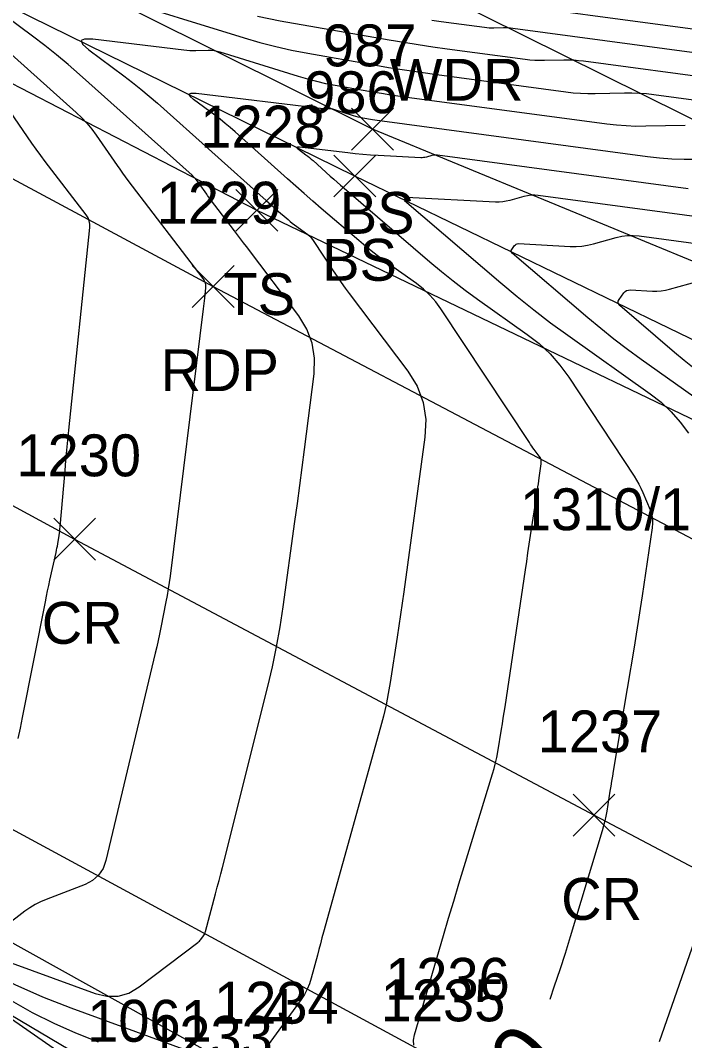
# Model space of a CAD drawing. Extents: x 1650836 to 1652450, y 332578 to 333908.
# Drawn here: x 1651955.14 to 1651986.84, y 332846.53 to 332895.25 of the extents above; entities that cross this region are included whole.
import ezdxf

# ---------------------------------------------------------------- set-up
doc = ezdxf.new("R2010")
doc.units = 0
for name, color, linetype in [('C_I', 7, 'Continuous'), ('L_A', 7, 'Continuous'), ('L_I', 7, 'Continuous'), ('L_TIC', 7, 'Continuous'), ('LAWA', 7, 'Continuous'), ('LELB', 7, 'Continuous'), ('LSOGCMA', 7, 'Continuous'), ('LSOGCMA_T', 7, 'Continuous'), ('LSOGCMI', 7, 'Continuous'), ('P_A', 7, 'Continuous'), ('P_I', 7, 'Continuous'), ('P_TIC', 7, 'Continuous'), ('PET', 7, 'Continuous'), ('PRC', 7, 'Continuous'), ('R_I', 7, 'Continuous'), ('S_C', 7, 'Continuous')]:
    doc.layers.add(name, color=color, linetype=linetype)

msp = doc.modelspace()

# ---------------------------------------------------------------- linework, layer by layer
at = {"layer": 'L_TIC'}
for points in [[(1651970.943, 332889.057), (1651972.943, 332891.057)], [(1651972.943, 332889.057), (1651970.943, 332891.057)], [(1651970.102, 332886.818), (1651972.102, 332888.818)], [(1651972.102, 332886.818), (1651970.102, 332888.818)], [(1651965.422, 332885.181), (1651967.422, 332887.181)], [(1651967.422, 332885.181), (1651965.422, 332887.181)]]:
    msp.add_lwpolyline(points, dxfattribs=at)
at = {"layer": 'LAWA'}
msp.add_lwpolyline([(1652029.035, 332873.993), (1652029.332, 332877.691), (1652041.456, 332881.438), (1652043.799, 332892.048), (1652028.411, 332887.059), (1652010.628, 332879.467), (1652005.763, 332881.337), (1651975.403, 332896.414), (1651937.407, 332919.099), (1651902.904, 332934.281), (1651873.829, 332953.989)], dxfattribs=at)
at = {"layer": 'LELB'}
for points in [[(1652004.611, 332876.377), (1652000.575, 332878.245), (1651971.943, 332890.057), (1651931.469, 332910.231), (1651899.444, 332928.179), (1651868.914, 332946.877)], [(1652004.611, 332876.377), (1652004.078, 332874.687), (1651998.585, 332874.498), (1651971.102, 332887.818), (1651930.139, 332907.952), (1651899.336, 332926.423), (1651867.782, 332944.676)], [(1651863.072, 332944.289), (1651896.914, 332924.632), (1651933.94, 332903.012), (1651966.422, 332886.181), (1652000.17, 332869.987)], [(1651844.759, 332915.941), (1651880.379, 332894.976), (1651917.082, 332874.787), (1651949.824, 332853.945), (1651967.074, 332844.342), (1652000.53, 332828.254), (1652035.357, 332809.776), (1652067.23, 332793.489), (1652106.029, 332773.108), (1652143.274, 332753.324), (1652172.167, 332734.049)], [(1652048.756, 332662.461), (1652082.555, 332678.298), (1652130.366, 332703.201), (1652148.083, 332715.406), (1652159.47, 332726.367), (1652148.02, 332734.227), (1652128.413, 332739.339), (1652116.951, 332747.33), (1652106.793, 332756.875), (1652094.604, 332761.138), (1652083.802, 332764.466), (1652074.482, 332770.284), (1652065.17, 332770.428), (1652062.989, 332774.387), (1652054.537, 332784.724), (1652034.993, 332796.475), (1652025.062, 332801.1), (1652009.772, 332808.074), (1651988.967, 332816.401), (1651980.006, 332832.954), (1651960.575, 332843.477), (1651932.852, 332862.75), (1651890.753, 332886.019), (1651847.527, 332911.35)]]:
    msp.add_lwpolyline(points, dxfattribs=at)
at = {"layer": 'LSOGCMA'}
for points in [[(1651987.017, 332887.21), (1651975.048, 332888.814), (1651974.98, 332888.82), (1651974.913, 332888.819), (1651974.846, 332888.811), (1651974.78, 332888.796), (1651974.515, 332888.722), (1651974.448, 332888.706), (1651974.381, 332888.696), (1651974.313, 332888.692), (1651974.245, 332888.692), (1651972.209, 332888.798), (1651971.847, 332888.82), (1651971.485, 332888.848), (1651971.124, 332888.882), (1651970.764, 332888.922), (1651968.453, 332889.201), (1651968.369, 332889.204), (1651968.333, 332889.187), (1651968.348, 332889.151), (1651968.411, 332889.095), (1651968.765, 332888.832), (1651968.852, 332888.766), (1651968.938, 332888.697), (1651969.023, 332888.626), (1651969.106, 332888.554), (1651969.928, 332887.817), (1651970.093, 332887.67), (1651970.259, 332887.524), (1651970.425, 332887.379), (1651970.592, 332887.235), (1651974.677, 332883.728), (1651975.233, 332883.262), (1651975.8, 332882.808), (1651976.376, 332882.368), (1651976.963, 332881.941), (1651979.332, 332880.259), (1651979.9, 332879.815), (1651980.42, 332879.325), (1651980.893, 332878.789), (1651981.317, 332878.206), (1651984.433, 332873.489), (1651984.552, 332873.3), (1651984.661, 332873.106), (1651984.761, 332872.907), (1651984.851, 332872.703), (1651985.195, 332871.877), (1651985.266, 332871.669), (1651985.307, 332871.457), (1651985.319, 332871.241), (1651985.301, 332871.022), (1651984.818, 332867.777), (1651984.726, 332867.163), (1651984.63, 332866.549), (1651984.532, 332865.936), (1651984.431, 332865.323), (1651983.439, 332859.395), (1651983.4, 332859.157), (1651983.36, 332858.919), (1651983.321, 332858.681), (1651983.282, 332858.444), (1651983.127, 332857.492), (1651983.085, 332857.255), (1651983.035, 332857.02), (1651982.976, 332856.786), (1651982.911, 332856.555), (1651981.38, 332851.484), (1651981.137, 332850.697), (1651980.885, 332849.912), (1651980.625, 332849.13), (1651980.406, 332848.498)], [(1651957.5, 332846.076), (1651953.218, 332848.613), (1651953.122, 332848.653), (1651953.048, 332848.647), (1651952.996, 332848.595), (1651952.964, 332848.496), (1651952.881, 332848.011), (1651952.868, 332847.891), (1651952.872, 332847.772), (1651952.892, 332847.655), (1651952.929, 332847.539), (1651953.907, 332845.029)]]:
    msp.add_lwpolyline(points, dxfattribs=at)
at = {"layer": 'LSOGCMI'}
for points in [[(1651954.692, 332850.249), (1651958.708, 332848.782), (1651959.264, 332848.647), (1651959.799, 332848.654), (1651960.312, 332848.803), (1651960.804, 332849.095), (1651963.604, 332851.211), (1651963.646, 332851.245), (1651963.685, 332851.282), (1651963.722, 332851.322), (1651963.756, 332851.365), (1651963.884, 332851.542), (1651963.914, 332851.587), (1651963.94, 332851.635), (1651963.961, 332851.684), (1651963.977, 332851.736), (1651964.453, 332853.535), (1651964.537, 332853.852), (1651964.619, 332854.17), (1651964.701, 332854.488), (1651964.781, 332854.806), (1651966.944, 332863.44), (1651967.167, 332864.386), (1651967.365, 332865.337), (1651967.537, 332866.293), (1651967.683, 332867.254), (1651968.244, 332871.319), (1651968.361, 332872.177), (1651968.476, 332873.035), (1651968.589, 332873.894), (1651968.698, 332874.753), (1651969.157, 332878.38), (1651969.183, 332879.125), (1651969.07, 332879.833), (1651968.816, 332880.503), (1651968.423, 332881.136), (1651965.928, 332884.448), (1651965.786, 332884.636), (1651965.645, 332884.822), (1651965.503, 332885.009), (1651965.361, 332885.195), (1651964.216, 332886.691), (1651964.169, 332886.755), (1651964.121, 332886.819), (1651964.075, 332886.883), (1651964.03, 332886.948), (1651963.673, 332887.466), (1651963.596, 332887.572), (1651963.513, 332887.672), (1651963.424, 332887.768), (1651963.329, 332887.858), (1651957.965, 332892.663), (1651957.419, 332893.141), (1651956.864, 332893.605), (1651956.298, 332894.057), (1651955.721, 332894.496), (1651953.152, 332896.408)], [(1651959.307, 332896.446), (1651965.82, 332894.417), (1651966.569, 332894.196), (1651967.324, 332894), (1651968.086, 332893.828), (1651968.853, 332893.681), (1651971.934, 332893.141), (1651972.705, 332893.009), (1651973.477, 332892.886), (1651974.25, 332892.771), (1651975.024, 332892.663), (1651981.177, 332891.838), (1651981.525, 332891.798), (1651981.873, 332891.772), (1651982.223, 332891.76), (1651982.573, 332891.761), (1651983.974, 332891.794), (1651984.324, 332891.795), (1651984.673, 332891.782), (1651985.022, 332891.756), (1651985.369, 332891.716), (1652002.186, 332889.456)], [(1651975.675, 332896.416), (1652001.411, 332892.957)], [(1652001.928, 332890.623), (1651982.01, 332893.3), (1651981.779, 332893.326), (1651981.548, 332893.344), (1651981.317, 332893.352), (1651981.085, 332893.351), (1651980.156, 332893.33), (1651979.924, 332893.329), (1651979.692, 332893.337), (1651979.461, 332893.354), (1651979.231, 332893.381), (1651975.516, 332893.879), (1651974.821, 332893.975), (1651974.127, 332894.079), (1651973.434, 332894.19), (1651972.741, 332894.308), (1651967.541, 332895.22), (1651966.448, 332895.43)], [(1651974.776, 332895.267), (1651975.117, 332895.216), (1651975.459, 332895.168), (1651977.284, 332894.923), (1651977.397, 332894.911), (1651977.511, 332894.902), (1651977.625, 332894.898), (1651977.739, 332894.898), (1651978.195, 332894.909), (1651978.309, 332894.909), (1651978.423, 332894.905), (1651978.536, 332894.897), (1651978.65, 332894.884), (1652001.669, 332891.79)], [(1651986.863, 332890.236), (1651984.99, 332890.193), (1651984.522, 332890.191), (1651984.055, 332890.208), (1651983.589, 332890.242), (1651983.124, 332890.295), (1651973.716, 332891.556), (1651973.27, 332891.618), (1651972.826, 332891.685), (1651972.381, 332891.756), (1651971.938, 332891.831), (1651970.165, 332892.142), (1651969.724, 332892.227), (1651969.286, 332892.326), (1651968.851, 332892.439), (1651968.42, 332892.565), (1651964.673, 332893.733), (1651964.533, 332893.771), (1651964.391, 332893.796), (1651964.247, 332893.81), (1651964.101, 332893.812), (1651963.517, 332893.797), (1651963.371, 332893.796), (1651963.225, 332893.8), (1651963.079, 332893.81), (1651962.934, 332893.824), (1651958.598, 332894.347), (1651958.199, 332894.362), (1651958.032, 332894.285), (1651958.1, 332894.114), (1651958.4, 332893.85), (1651960.069, 332892.608), (1651960.483, 332892.293), (1651960.889, 332891.969), (1651961.287, 332891.636), (1651961.678, 332891.293), (1651966.87, 332886.643), (1651966.993, 332886.533), (1651967.116, 332886.425), (1651967.24, 332886.317), (1651967.364, 332886.209), (1651967.913, 332885.738), (1651968.013, 332885.654), (1651968.116, 332885.572), (1651968.22, 332885.492), (1651968.326, 332885.415), (1651968.754, 332885.111), (1651968.856, 332885.031), (1651968.95, 332884.943), (1651969.035, 332884.846), (1651969.112, 332884.741), (1651970.069, 332883.292), (1651970.255, 332883.015), (1651970.445, 332882.742), (1651970.639, 332882.471), (1651970.837, 332882.204), (1651973.625, 332878.504), (1651974.075, 332877.777), (1651974.363, 332877.008), (1651974.487, 332876.197), (1651974.448, 332875.343), (1651973.434, 332867.966), (1651973.359, 332867.425), (1651973.281, 332866.883), (1651973.202, 332866.342), (1651973.12, 332865.801), (1651972.79, 332863.639), (1651972.699, 332863.1), (1651972.593, 332862.564), (1651972.471, 332862.032), (1651972.332, 332861.504), (1651969.61, 332851.706), (1651969.534, 332851.432), (1651969.459, 332851.158), (1651969.385, 332850.884), (1651969.312, 332850.609), (1651969.021, 332849.51), (1651968.936, 332849.241), (1651968.828, 332848.983), (1651968.696, 332848.736), (1651968.54, 332848.501), (1651966.578, 332845.81)], [(1651954.235, 332894.048), (1651957.797, 332890.856), (1651958.062, 332890.605), (1651958.31, 332890.339), (1651958.542, 332890.059), (1651958.757, 332889.765), (1651959.752, 332888.32), (1651959.878, 332888.139), (1651960.007, 332887.959), (1651960.138, 332887.78), (1651960.272, 332887.604), (1651963.847, 332882.931), (1651963.912, 332882.828), (1651963.955, 332882.718), (1651963.975, 332882.602), (1651963.974, 332882.48), (1651963.922, 332881.98), (1651963.909, 332881.855), (1651963.895, 332881.73), (1651963.88, 332881.605), (1651963.865, 332881.48), (1651962.285, 332868.718), (1651962.244, 332868.408), (1651962.197, 332868.098), (1651962.144, 332867.79), (1651962.087, 332867.482), (1651961.844, 332866.253), (1651961.782, 332865.946), (1651961.717, 332865.64), (1651961.649, 332865.335), (1651961.578, 332865.03), (1651959.222, 332855.135), (1651959.084, 332854.751), (1651958.872, 332854.432), (1651958.585, 332854.178), (1651958.222, 332853.99), (1651956.368, 332853.272), (1651956.1, 332853.157), (1651955.841, 332853.025), (1651955.593, 332852.875), (1651955.354, 332852.707), (1651954.419, 332852)], [(1651955.034, 332860.953), (1651955.141, 332861.453), (1651955.242, 332861.954), (1651956.334, 332867.492), (1651956.385, 332867.748), (1651956.438, 332868.004), (1651956.492, 332868.26), (1651956.548, 332868.516), (1651956.841, 332869.846), (1651956.863, 332869.947), (1651956.883, 332870.049), (1651956.901, 332870.15), (1651956.919, 332870.252), (1651956.985, 332870.66), (1651957, 332870.762), (1651957.014, 332870.864), (1651957.026, 332870.967), (1651957.036, 332871.07), (1651957.269, 332873.76), (1651957.312, 332874.242), (1651957.357, 332874.725), (1651957.403, 332875.207), (1651957.452, 332875.689), (1651958.451, 332885.353), (1651958.453, 332885.52), (1651958.425, 332885.677), (1651958.366, 332885.827), (1651958.277, 332885.967), (1651956.327, 332888.516), (1651956.108, 332888.806), (1651955.893, 332889.099), (1651955.682, 332889.394), (1651955.474, 332889.692), (1651953.842, 332892.063)], [(1651973.917, 332846.309), (1651973.907, 332846.556), (1651973.954, 332846.813), (1651975.336, 332851.546), (1651975.579, 332852.373), (1651975.824, 332853.198), (1651976.072, 332854.023), (1651976.323, 332854.847), (1651977.675, 332859.268), (1651977.75, 332859.529), (1651977.816, 332859.792), (1651977.874, 332860.057), (1651977.923, 332860.324), (1651978.103, 332861.397), (1651978.147, 332861.665), (1651978.19, 332861.933), (1651978.232, 332862.202), (1651978.272, 332862.471), (1651979.244, 332869.006), (1651979.305, 332869.417), (1651979.367, 332869.828), (1651979.429, 332870.239), (1651979.491, 332870.65), (1651979.823, 332872.825), (1651979.845, 332872.97), (1651979.866, 332873.115), (1651979.887, 332873.261), (1651979.907, 332873.406), (1651980, 332874.079), (1651980.004, 332874.176), (1651979.99, 332874.269), (1651979.958, 332874.356), (1651979.906, 332874.439), (1651979.664, 332874.761), (1651979.604, 332874.841), (1651979.546, 332874.923), (1651979.488, 332875.006), (1651979.432, 332875.089), (1651975.214, 332881.473), (1651974.964, 332881.817), (1651974.685, 332882.134), (1651974.378, 332882.423), (1651974.043, 332882.685), (1651972.645, 332883.678), (1651972.298, 332883.93), (1651971.958, 332884.19), (1651971.623, 332884.458), (1651971.295, 332884.733), (1651969.501, 332886.273), (1651969.094, 332886.624), (1651968.69, 332886.977), (1651968.287, 332887.332), (1651967.886, 332887.689), (1651965.392, 332889.924), (1651965.155, 332890.131), (1651964.914, 332890.333), (1651964.668, 332890.529), (1651964.417, 332890.72), (1651963.406, 332891.473), (1651963.224, 332891.633), (1651963.183, 332891.736), (1651963.284, 332891.783), (1651963.526, 332891.774), (1651969.583, 332891.044), (1651969.621, 332891.04), (1651969.659, 332891.038), (1651969.698, 332891.037), (1651969.736, 332891.037), (1651969.889, 332891.041), (1651969.927, 332891.04), (1651969.965, 332891.037), (1651970.002, 332891.03), (1651970.039, 332891.02), (1651971.02, 332890.714), (1651971.133, 332890.681), (1651971.247, 332890.651), (1651971.362, 332890.626), (1651971.478, 332890.603), (1651971.942, 332890.522), (1651972.058, 332890.502), (1651972.174, 332890.484), (1651972.291, 332890.466), (1651972.408, 332890.45), (1651985.07, 332888.753), (1651985.653, 332888.686), (1651986.236, 332888.643), (1651986.821, 332888.622), (1651987.407, 332888.624)], [(1651988.964, 332885.668), (1651979.861, 332886.887), (1651979.688, 332886.902), (1651979.517, 332886.899), (1651979.346, 332886.878), (1651979.176, 332886.84), (1651978.501, 332886.652), (1651978.331, 332886.612), (1651978.16, 332886.586), (1651977.988, 332886.574), (1651977.813, 332886.577), (1651973.571, 332886.796), (1651973.554, 332886.795), (1651973.539, 332886.79), (1651973.525, 332886.781), (1651973.514, 332886.769), (1651973.472, 332886.709), (1651973.464, 332886.694), (1651973.463, 332886.681), (1651973.468, 332886.668), (1651973.478, 332886.655), (1651978.072, 332882.712), (1651978.849, 332882.06), (1651979.641, 332881.426), (1651980.447, 332880.811), (1651981.268, 332880.214), (1651985.203, 332877.419), (1651985.725, 332877.012), (1651986.202, 332876.562), (1651986.636, 332876.069), (1651987.026, 332875.534)], [(1651991.43, 332874.327), (1651984.767, 332879.059), (1651984.112, 332879.535), (1651983.469, 332880.026), (1651982.837, 332880.532), (1651982.217, 332881.052), (1651978.617, 332884.143), (1651978.583, 332884.181), (1651978.568, 332884.223), (1651978.572, 332884.266), (1651978.596, 332884.312), (1651978.729, 332884.501), (1651978.765, 332884.541), (1651978.807, 332884.57), (1651978.856, 332884.586), (1651978.91, 332884.589), (1651981.381, 332884.461), (1651981.662, 332884.457), (1651981.939, 332884.477), (1651982.215, 332884.518), (1651982.487, 332884.583), (1651983.573, 332884.884), (1651983.846, 332884.946), (1651984.12, 332884.979), (1651984.396, 332884.984), (1651984.675, 332884.961), (1651990.91, 332884.125)], [(1651987.297, 332878.626), (1651986.825, 332879.004), (1651986.362, 332879.392), (1651983.755, 332881.63), (1651983.698, 332881.695), (1651983.673, 332881.764), (1651983.68, 332881.838), (1651983.72, 332881.915), (1651983.944, 332882.233), (1651984.005, 332882.301), (1651984.076, 332882.349), (1651984.158, 332882.376), (1651984.25, 332882.381), (1651985.308, 332882.326), (1651985.516, 332882.324), (1651985.722, 332882.338), (1651985.926, 332882.369), (1651986.128, 332882.417), (1651987.97, 332882.929)], [(1651965.521, 332845.166), (1651957.555, 332848.076), (1651956.207, 332848.604), (1651954.887, 332849.192), (1651953.596, 332849.841), (1651952.333, 332850.55), (1651939.84, 332857.954), (1651939.571, 332858.065), (1651939.363, 332858.048), (1651939.214, 332857.9), (1651939.126, 332857.623), (1651938.831, 332855.907), (1651938.813, 332855.741), (1651938.818, 332855.577), (1651938.846, 332855.416), (1651938.896, 332855.256), (1651939.143, 332854.624), (1651939.213, 332854.472), (1651939.299, 332854.332), (1651939.403, 332854.204), (1651939.523, 332854.087), (1651957.038, 332839.037)], [(1651957.151, 332840.287), (1651947.264, 332848.782), (1651947.031, 332849.009), (1651946.829, 332849.258), (1651946.661, 332849.531), (1651946.525, 332849.827), (1651945.977, 332851.233), (1651945.907, 332851.453), (1651945.869, 332851.677), (1651945.862, 332851.904), (1651945.886, 332852.134), (1651946.045, 332853.06), (1651946.105, 332853.248), (1651946.206, 332853.347), (1651946.347, 332853.359), (1651946.529, 332853.283), (1651954.704, 332848.439), (1651955.705, 332847.877), (1651956.728, 332847.362), (1651957.775, 332846.896), (1651958.844, 332846.477)], [(1651988.149, 332853.682), (1651985.634, 332846.479)]]:
    msp.add_lwpolyline(points, dxfattribs=at)
at = {"layer": 'P_TIC'}
for points in [[(1651963.344, 332881.546), (1651965.344, 332883.546)], [(1651965.344, 332881.546), (1651963.344, 332883.546)], [(1651956.726, 332869.48), (1651958.726, 332871.48)], [(1651958.726, 332869.48), (1651956.726, 332871.48)], [(1651981.519, 332856.297), (1651983.519, 332858.297)], [(1651983.519, 332856.297), (1651981.519, 332858.297)]]:
    msp.add_lwpolyline(points, dxfattribs=at)
at = {"layer": 'PET'}
for points in [[(1651782.185, 332994.087), (1651800.504, 332980.945), (1651823.969, 332965.234), (1651861.092, 332941.311), (1651895.497, 332920.881), (1651932.1, 332899.878), (1651964.344, 332882.546), (1651997.084, 332865.287), (1652030.302, 332847.665), (1652049.548, 332837.673), (1652081.974, 332820.953), (1652121.026, 332800.401), (1652157.819, 332781.161), (1652191.945, 332763.077), (1652232.596, 332742.33), (1652251.93, 332731.59), (1652295.202, 332708.727), (1652345.726, 332682.336), (1652379.152, 332664.868), (1652402.111, 332652.828)], [(1651764.546, 332972.615), (1651784.506, 332958.597), (1651809.702, 332941.927), (1651846.26, 332918.158), (1651881.765, 332897.162), (1651918.116, 332876.642), (1651951.432, 332858.415), (1651975.296, 332845.48), (1652002.223, 332831.337), (1652037.173, 332813.417), (1652069.296, 332796.636), (1652107.428, 332776.545), (1652145.079, 332756.921), (1652175.234, 332740.226), (1652190.754, 332731.861), (1652206.573, 332723.523), (1652239.422, 332706.921), (1652282.404, 332684.366), (1652332.494, 332658.525), (1652365.542, 332641.171), (1652388.914, 332629.021)]]:
    msp.add_lwpolyline(points, dxfattribs=at)
at = {"layer": 'PRC'}
msp.add_lwpolyline([(1651773.612, 332982.822), (1651792.672, 332969.525), (1651816.542, 332953.47), (1651853.779, 332929.89), (1651888.829, 332909.027), (1651925.09, 332888.189), (1651957.726, 332870.48), (1651982.519, 332857.297), (1652019.654, 332837.681), (1652042.767, 332825.192), (1652076.048, 332808.311), (1652114.48, 332787.851), (1652150.944, 332769.103), (1652185.791, 332750.516), (1652225.777, 332729.89), (1652246.28, 332718.635), (1652288.707, 332696.529), (1652339.002, 332669.86), (1652372.556, 332652.699), (1652395.364, 332640.33)], dxfattribs=at)

# ---------------------------------------------------------------- texts
at = {"layer": 'C_I'}
msp.add_text('4', height=2, dxfattribs=at).set_placement((1651966.691, 332847))
at = {"layer": 'L_A'}
for s, p in [('WDR', (1651972.765, 332891.414)), ('BS', (1651970.384, 332885.057)), ('BS', (1651969.543, 332882.818)), ('TS', (1651964.831, 332881.181))]:
    msp.add_text(s, height=2, dxfattribs=at).set_placement(p)
at = {"layer": 'L_I'}
for s, p in [('987', (1651969.581, 332893.057)), ('986', (1651968.684, 332890.818)), ('1228', (1651963.729, 332889.181)), ('1234', (1651964.381, 332847.342)), ('1061', (1651958.323, 332846.477))]:
    msp.add_text(s, height=2, dxfattribs=at).set_placement(p)
at = {"layer": 'LSOGCMA_T'}
msp.add_text('820', height=3, rotation=47.1693, dxfattribs=at).set_placement((1651976.461, 332840.623))
at = {"layer": 'P_A'}
for s, p in [('RDP', (1651961.832, 332877.546)), ('CR', (1651956.159, 332865.48)), ('CR', (1651980.952, 332852.297))]:
    msp.add_text(s, height=2, dxfattribs=at).set_placement(p)
at = {"layer": 'P_I'}
for s, p in [('1229', (1651961.643, 332885.546)), ('1230', (1651954.947, 332873.48)), ('1237', (1651979.826, 332860.297)), ('1236', (1651972.548, 332848.48))]:
    msp.add_text(s, height=2, dxfattribs=at).set_placement(p)
at = {"layer": 'R_I'}
for s, p in [('1234', (1651964.381, 332847.342)), ('1235', (1651972.335, 332847.451)), ('1233', (1651961.234, 332845.71))]:
    msp.add_text(s, height=2, dxfattribs=at).set_placement(p)
at = {"layer": 'S_C'}
msp.add_text('1310/1420/0580', height=2, dxfattribs=at).set_placement((1651978.978, 332870.904))

doc.saveas('drawing.dxf')
